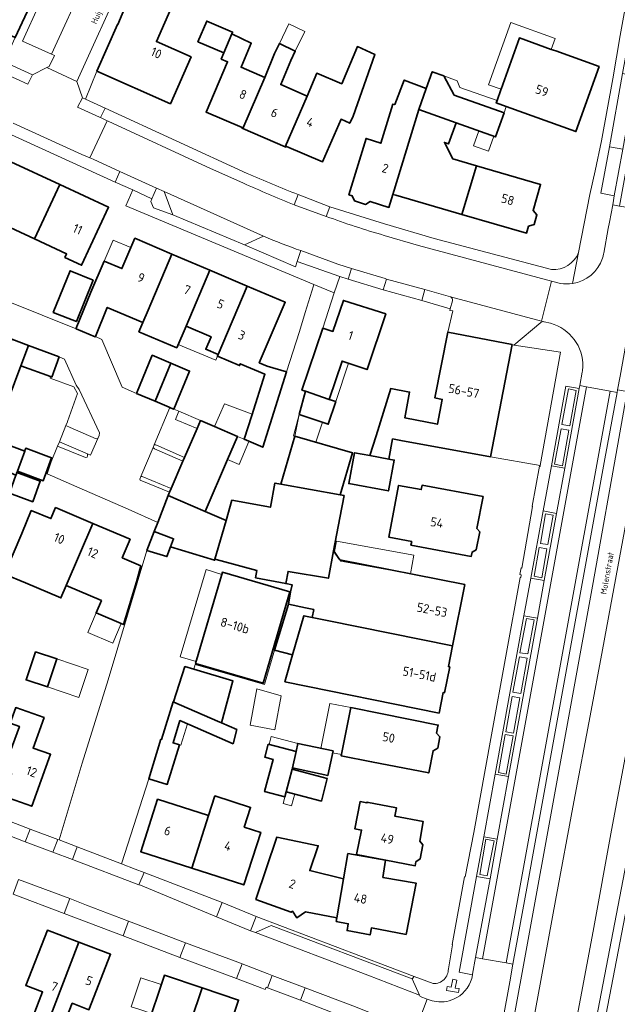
# Model space of a CAD drawing. Header units: metres. Extents: x 149984 to 156489, y 469398 to 478068.
# Tile 496 of 656: x 154165 to 154253, y 473262 to 473408. Entities that reach past the tile are written whole.
import ezdxf
from ezdxf.enums import TextEntityAlignment as Align

# ---------------------------------------------------------------- set-up
doc = ezdxf.new("R2010")
doc.units = ezdxf.units.M
doc.header["$LTSCALE"] = 0.75
for name, color, linetype, lineweight in [('B-WE-GR-BEPLANTING_CULTUUR_HEESTERS-GV', 252, 'Continuous', 18), ('B-WE-OG-BEBOUWING-GV', 6, 'Continuous', 35), ('B-WE-OG-BEBOUWING-T18', 1, 'Continuous', 18), ('B-WE-OG-BEBOUWING_LUIFEL-GV', 6, 'Continuous', 18), ('B-WE-OG-BEBOUWING_OVERBOUWING-GV', 6, 'Continuous', 18), ('B-WE-OG-TERREIN_ERF-GV', 252, 'Continuous', 18), ('B-WE-OG-TERREIN_OEVER-GV', 252, 'Continuous', 18), ('B-WE-OG-TOPOGRAFIE-T18', 7, 'Continuous', 18), ('B-WE-OG-WATER-GV', 252, 'Continuous', 18), ('B-WE-VH-OPENVERHARDING_BETONSTRAATSTEEN-GV', 252, 'Continuous', 18), ('B-WE-VH-OPENVERHARDING_STRAATBAKSTEEN-GV', 252, 'Continuous', 18), ('B-WE-VH-OPENVERHARDING_TEGEL-GV', 252, 'Continuous', 18)]:
    doc.layers.add(name, color=color, linetype=linetype, lineweight=lineweight)
doc.styles.add('NLCS-ISO-M500-T18', font='NLCS-ISO.ttf', dxfattribs={"height": 0.9})
doc.styles.add('NLCS-ISO-M750-T18', font='NLCS-ISO.ttf', dxfattribs={"height": 1.35})

msp = doc.modelspace()

# ---------------------------------------------------------------- linework, layer by layer
at = {"layer": 'B-WE-GR-BEPLANTING_CULTUUR_HEESTERS-GV', "flags": 128}
for points in [[(154175.085, 473416.792), (154174.502, 473417.067), (154173.762, 473417.416), (154173.391, 473416.615), (154170.827, 473417.813), (154171.187, 473418.629), (154170.455, 473418.974), (154169.616, 473417.232), (154168.597, 473415.012), (154168.641, 473414.992), (154164.05, 473405.097), (154164.048, 473405.098), (154162.398, 473401.502), (154166.607, 473399.603), (154168.726, 473400.682), (154169.047, 473400.839), (154169.828, 473402.457), (154169.406, 473402.645), (154165.142, 473404.546), (154170.162, 473415.673), (154174.491, 473413.752), (154174.89, 473413.575), (154175.638, 473415.299)], [(154173.981, 473396.196), (154174.429, 473395.989), (154176.115, 473400.107), (154179.175, 473407.037), (154179.221, 473407.017), (154181.17, 473411.666), (154181.648, 473412.668), (154181.865, 473413.124), (154180.12, 473413.961), (154173.133, 473398.581)], [(154187.367, 473378.848), (154186.075, 473382.321), (154184.964, 473382.796), (154184.258, 473381.251), (154184.103, 473380.822), (154184.482, 473379.923)]]:
    msp.add_lwpolyline(points, close=True, dxfattribs=at)
msp.add_lwpolyline([(154200.786, 473375.723), (154197.985, 473374.41), (154205.511, 473371.187), (154205.766, 473371.945), (154206.312, 473373.566)], dxfattribs=at)
at = {"layer": 'B-WE-GR-BEPLANTING_CULTUUR_HEESTERS-GV'}
msp.add_lwpolyline([(154206.312, 473373.566, -0.0204422), (154200.786, 473375.723)], format="xyb", dxfattribs=at)
at = {"layer": 'B-WE-OG-BEBOUWING-GV', "flags": 128}
for points in [[(154163.649, 473420.682), (154157.833, 473407.933), (154164.048, 473405.098), (154164.05, 473405.097), (154168.641, 473414.992), (154168.597, 473415.012), (154164.329, 473416.957), (154165.619, 473419.786)], [(154176.115, 473400.107), (154186.999, 473395.3), (154190.06, 473402.231), (154184.93, 473404.496), (154187.414, 473410.122), (154181.648, 473412.668), (154181.17, 473411.666), (154179.221, 473407.017), (154179.175, 473407.037)], [(154191.083, 473404.473), (154194.908, 473402.846), (154196.105, 473405.661), (154196.206, 473405.899), (154192.382, 473407.526)], [(154197.714, 473391.639), (154200.95, 473399.178), (154197.457, 473400.699), (154198.961, 473404.288), (154196.105, 473405.661), (154194.908, 473402.846), (154194.516, 473401.925), (154195.472, 473401.514), (154192.28, 473394.08), (154197.619, 473391.788), (154197.579, 473391.697)], [(154200.95, 473399.178), (154197.714, 473391.639), (154204.003, 473388.939), (154207.224, 473396.442), (154203.339, 473398.135), (154204.821, 473401.699), (154205.487, 473403.069), (154203.122, 473404.217), (154202.414, 473402.76)], [(154236.701, 473394.885), (154246.992, 473391.19), (154250.435, 473400.811), (154244.013, 473403.114), (154243.34, 473403.355), (154238.651, 473405.036), (154235.932, 473397.453), (154235.906, 473397.381), (154235.329, 473395.773), (154235.204, 473395.423)], [(154207.224, 473396.442), (154204.003, 473388.939), (154204.122, 473388.888), (154204.161, 473388.978), (154209.499, 473386.686), (154212.246, 473393.015), (154213.532, 473392.412), (154214.02, 473393.454), (154217.27, 473402.576), (154214.672, 473403.755), (154212.343, 473398.265), (154208.66, 473399.827)], [(154224.857, 473397.565), (154223.747, 473394.468), (154229.282, 473392.485), (154235.094, 473390.402), (154236.364, 473393.944), (154228.995, 473396.585), (154227.453, 473399.422), (154225.745, 473400.043)], [(154213.417, 473381.846), (154213.914, 473381.689), (154214.219, 473380.936), (154215.889, 473380.407), (154216.564, 473380.851), (154219.328, 473379.976), (154219.911, 473381.888), (154223.747, 473394.468), (154224.857, 473397.565), (154221.599, 473398.802), (154220.208, 473395.18), (154219.903, 473395.241), (154218.152, 473389.471), (154215.961, 473390.174)], [(154230.132, 473378.931), (154232.283, 473386.116), (154228.787, 473387.129), (154227.542, 473389.584), (154228.136, 473389.366), (154229.282, 473392.485), (154223.747, 473394.468), (154219.911, 473381.888), (154220.367, 473381.756)], [(154166.888, 473375.299), (154170.634, 473383.361), (154163.41, 473386.728), (154159.647, 473378.663)], [(154232.283, 473386.116), (154230.132, 473378.931), (154239.699, 473376.162), (154239.993, 473377.177), (154240.822, 473377.416), (154241.241, 473378.862), (154240.667, 473379.509), (154241.783, 473383.365)], [(154170.634, 473383.361), (154166.888, 473375.299), (154171.636, 473373.093), (154171.388, 473372.56), (154173.864, 473371.408), (154177.857, 473379.994)], [(154175.248, 473367.405), (154173.07, 473362.072), (154173.048, 473362.019), (154175.884, 473360.793), (154175.906, 473360.846), (154177.662, 473365.159), (154182.914, 473362.932), (154183.7, 473364.784), (154187.217, 473373.068), (154181.742, 473375.393), (154179.822, 473370.907), (154177.22, 473372.02)], [(154192.83, 473370.684), (154187.217, 473373.068), (154183.7, 473364.784), (154182.914, 473362.932), (154182.337, 473361.574), (154187.95, 473359.191), (154189.313, 473362.401)], [(154194.07, 473358.208), (154198.368, 473368.331), (154192.83, 473370.684), (154189.313, 473362.401), (154193.02, 473360.827), (154192.233, 473358.988)], [(154175.576, 473369.212), (154172.147, 473370.588), (154169.674, 473364.437), (154173.102, 473363.06)], [(154198.368, 473368.331), (154194.07, 473358.208), (154193.961, 473357.952), (154197.227, 473356.566), (154197.335, 473356.822), (154200.976, 473355.276), (154199.027, 473349.187), (154197.899, 473345.663), (154200.673, 473344.467), (154204.195, 473355.615), (154201.318, 473356.47), (154200.16, 473356.977), (154204.007, 473365.936)], [(154210.511, 473351.564), (154212.393, 473357.219), (154216.098, 473355.976), (154218.854, 473364.196), (154212.599, 473366.206), (154211.052, 473361.62), (154209.561, 473362.11), (154206.47, 473352.944), (154206.983, 473352.769)], [(154151.199, 473355.803), (154160.846, 473352.272), (154162.974, 473351.474), (154164.859, 473356.504), (154165.993, 473359.529), (154163.521, 473360.452), (154162.804, 473358.532), (154153.694, 473361.796), (154151.82, 473356.624), (154151.539, 473356.727)], [(154237.574, 473359.679), (154228.034, 473361.529), (154226.144, 473351.771), (154227.223, 473351.562), (154226.515, 473347.889), (154221.704, 473348.817), (154222.397, 473352.643), (154219.615, 473353.147), (154217.432, 473346.143), (154216.526, 473343.236), (154219.331, 473342.717), (154219.871, 473345.702), (154221.079, 473345.483), (154234.363, 473343.078)], [(154169.464, 473354.864), (154170.529, 473357.839), (154165.993, 473359.529), (154164.859, 473356.504), (154169.254, 473354.939)], [(154184.748, 473351.27), (154187.088, 473356.921), (154184.324, 473358.099), (154181.993, 473352.445)], [(154187.088, 473356.921), (154184.748, 473351.27), (154186.805, 473350.393), (154186.912, 473350.347), (154187.137, 473350.251), (154187.503, 473350.095), (154189.852, 473355.742)], [(154210.511, 473351.564), (154206.983, 473352.769), (154206.068, 473349.312), (154210.349, 473347.888), (154211.467, 473351.246)], [(154188.857, 473342.402), (154187.094, 473338.363), (154186.861, 473337.828), (154186.647, 473337.338), (154192.157, 473334.975), (154195.461, 473342.677), (154196.916, 473346.084), (154193.546, 473347.526), (154191.45, 473348.423), (154190.965, 473347.231), (154189.106, 473342.972)], [(154158.545, 473342.773), (154164.144, 473340.337), (154164.167, 473340.401), (154164.282, 473340.716), (154164.354, 473340.913), (154165.454, 473343.918), (154161.317, 473345.449), (154159.743, 473346.031)], [(154205.398, 473346.131), (154203.351, 473339.024), (154212.135, 473337.435), (154213.932, 473343.673)], [(154165.454, 473343.918), (154164.354, 473340.913), (154168.182, 473339.513), (154169.433, 473342.932), (154165.606, 473344.332), (154165.579, 473344.261), (154165.51, 473344.07)], [(154219.331, 473342.717), (154216.526, 473343.236), (154214.234, 473343.661), (154213.388, 473339.095), (154219.271, 473338.005), (154220.117, 473342.571)], [(154164.167, 473340.401), (154164.144, 473340.337), (154163.172, 473337.681), (154166.626, 473336.418), (154167.736, 473339.453), (154164.282, 473340.716)], [(154204.078, 473324.296), (154204.406, 473326.11), (154210.378, 473325.096), (154211.148, 473329.137), (154212.081, 473334.03), (154212.71, 473337.331), (154212.135, 473337.435), (154203.351, 473339.024), (154202.475, 473339.183), (154201.789, 473335.608), (154196.106, 473336.636), (154195.241, 473333.652), (154193.828, 473328.776), (154193.582, 473327.921), (154194.507, 473327.669), (154199.814, 473326.224), (154199.616, 473325.156)], [(154233.272, 473337.189), (154224.251, 473338.864), (154224.13, 473338.211), (154220.772, 473338.834), (154219.346, 473331.15), (154222.703, 473330.526), (154222.601, 473329.976), (154231.51, 473328.322), (154231.639, 473328.967), (154232.24, 473329.303), (154232.77, 473331.973), (154232.331, 473332.453)], [(154186.647, 473337.338), (154185.125, 473333.365), (154184.611, 473332.025), (154187.475, 473330.946), (154187.013, 473329.72), (154193.531, 473327.744), (154193.582, 473327.921), (154193.828, 473328.776), (154195.241, 473333.652), (154192.157, 473334.975)], [(154175.523, 473333.208), (154170.018, 473335.552), (154169.326, 473333.928), (154166.416, 473335.113), (154165.023, 473331.693), (154162.472, 473325.717), (154165.585, 473324.39), (154170.803, 473322.177), (154171.579, 473324.007)], [(154171.579, 473324.007), (154176.795, 473321.794), (154176.016, 473319.956), (154180.052, 473318.246), (154181.961, 473324.565), (154182.616, 473326.939), (154179.87, 473328.112), (154181.043, 473330.858), (154175.523, 473333.208)], [(154184.611, 473332.025), (154183.526, 473329.193), (154186.478, 473328.303), (154187.013, 473329.72), (154187.475, 473330.946)], [(154228.751, 473315.113), (154230.543, 473324.16), (154212.067, 473327.821), (154211.148, 473329.137), (154210.378, 473325.096), (154204.406, 473326.11), (154204.078, 473324.296), (154205.004, 473324.117), (154204.769, 473323.091), (154204.464, 473321.247), (154206.971, 473320.721), (154208.224, 473320.458), (154207.977, 473319.284), (154210.212, 473318.837)], [(154204.659, 473323.059), (154194.687, 473325.973), (154190.738, 473312.461), (154200.725, 473309.553)], [(154202.387, 473314.469), (154205.092, 473313.759), (154206.767, 473319.533), (154207.977, 473319.284), (154208.224, 473320.458), (154206.971, 473320.721), (154204.464, 473321.247)], [(154205.092, 473313.759), (154203.938, 473309.784), (154226.758, 473305.132), (154227.379, 473308.2), (154227.575, 473308.16), (154228.346, 473311.981), (154228.139, 473312.023), (154228.751, 473315.113), (154210.212, 473318.837), (154207.977, 473319.284), (154206.767, 473319.533)], [(154167.065, 473314.227), (154165.659, 473310.059), (154168.798, 473309), (154170.204, 473313.168)], [(154190.472, 473311.617), (154189.15, 473312.011), (154187.436, 473306.796), (154187.53, 473306.755), (154193.985, 473303.938), (154194.545, 473303.694), (154196.261, 473309.893)], [(154187.409, 473306.808), (154185.709, 473301.241), (154185.607, 473301.272), (154183.819, 473295.416), (154186.545, 473294.584), (154188.332, 473300.44), (154187.403, 473300.724), (154188.41, 473304.022), (154189.875, 473303.383), (154196.274, 473300.59), (154196.808, 473302.706), (154194.545, 473303.694), (154193.985, 473303.938), (154187.53, 473306.755), (154187.436, 473306.796)], [(154163.284, 473303.65), (154164.652, 473303.157), (154162.265, 473296.583), (154163.495, 473296.162), (154162.306, 473292.859), (154166.482, 473291.351), (154169.274, 473299.04), (154166.695, 473299.965), (154168.317, 473304.462), (154164.11, 473305.964)], [(154213.685, 473305.957), (154212.259, 473298.834), (154216.761, 473297.949), (154225.22, 473296.286), (154225.872, 473299.564), (154226.556, 473299.952), (154226.892, 473301.641), (154226.39, 473302.17), (154226.592, 473303.185), (154226.628, 473303.367), (154218.079, 473305.078)], [(154205.028, 473296.826), (154205.078, 473297.014), (154205.596, 473299.433), (154201.489, 473300.523), (154200.983, 473298.612), (154202.205, 473298.287), (154200.943, 473293.527), (154203.942, 473292.731), (154204.146, 473293.502)], [(154205.078, 473297.014), (154210.289, 473295.897), (154211.068, 473299.53), (154205.857, 473300.647), (154205.596, 473299.433)], [(154204.146, 473293.502), (154209.337, 473292.125), (154210.219, 473295.449), (154205.028, 473296.826)], [(154190.153, 473282.198), (154192.655, 473289.965), (154185.116, 473292.393), (154182.615, 473284.626)], [(154190.153, 473282.198), (154197.86, 473279.715), (154200.362, 473287.483), (154197.925, 473288.268), (154198.864, 473291.184), (154193.594, 473292.881), (154192.655, 473289.965)], [(154214.519, 473284.211), (154223.23, 473282.552), (154223.334, 473283.121), (154223.944, 473283.554), (154224.364, 473285.633), (154223.895, 473286.177), (154224.426, 473289.073), (154220.222, 473289.881), (154220.449, 473291.121), (154216.089, 473291.958), (154216.069, 473291.85), (154215.078, 473292.04), (154214.282, 473288.03), (154215.282, 473287.831)], [(154212.628, 473280.614), (154207.631, 473281.828), (154208.89, 473285.518), (154202.735, 473286.761), (154199.667, 473277.569), (154204.846, 473275.669), (154205.055, 473275.815), (154205.717, 473274.851), (154206.97, 473275.711), (154211.637, 473274.863)], [(154212.628, 473280.614), (154211.637, 473274.863), (154211.542, 473274.305), (154213.328, 473273.972), (154213.136, 473272.945), (154216.544, 473272.311), (154216.735, 473273.338), (154221.884, 473272.379), (154223.372, 473279.964), (154218.449, 473280.826), (154218.852, 473283.364), (154213.261, 473284.351)], [(154173.467, 473271.233), (154168.806, 473273.008), (154165.601, 473264.844), (154168.093, 473263.885), (154165.296, 473256.69), (154167.554, 473255.824)], [(154167.554, 473255.824), (154169.674, 473255.01), (154172.471, 473262.205), (154174.954, 473261.252), (154178.142, 473269.453), (154173.467, 473271.233)], [(154191.68, 473264.485), (154186.117, 473266.349), (154183.403, 473258.268), (154185.687, 473257.503), (154184.675, 473254.605), (154185.714, 473254.242), (154184.257, 473250.069), (154184.312, 473250.05), (154182.759, 473245.604), (154185.684, 473244.546), (154187.009, 473249.139), (154186.579, 473249.263)], [(154186.579, 473249.263), (154187.009, 473249.139), (154188.615, 473248.579), (154190.091, 473252.883), (154193.394, 473251.75), (154194.215, 473254.177), (154197.747, 473252.982), (154197.785, 473253.125), (154198.451, 473255.627), (154195.089, 473256.764), (154197.087, 473262.673), (154191.68, 473264.485)]]:
    msp.add_lwpolyline(points, close=True, dxfattribs=at)
at = {"layer": 'B-WE-OG-BEBOUWING_LUIFEL-GV', "flags": 128}
for points in [[(154205.487, 473403.069), (154206.913, 473406.004), (154204.549, 473407.153), (154203.122, 473404.217)], [(154243.34, 473403.355), (154243.922, 473404.977), (154237.376, 473407.325), (154234.075, 473398.119), (154235.932, 473397.453), (154238.651, 473405.036)], [(154227.453, 473399.422), (154228.995, 473396.585), (154236.367, 473393.943), (154236.701, 473394.885), (154235.204, 473395.423), (154235.329, 473395.773), (154229.851, 473397.725), (154229.43, 473398.717)], [(154181.155, 473374.021), (154178.552, 473375.134), (154177.22, 473372.02), (154179.822, 473370.907)], [(154194.07, 473358.208), (154192.233, 473358.988), (154193.02, 473360.827), (154189.313, 473362.401), (154188.168, 473359.704), (154193.707, 473357.352)], [(154212.393, 473357.219), (154210.511, 473351.564), (154211.467, 473351.246), (154213.348, 473356.899)], [(154197.899, 473345.663), (154199.08, 473349.353), (154194.995, 473350.913), (154193.546, 473347.526), (154196.916, 473346.084)], [(154209.518, 473348.164), (154206.068, 473349.312), (154205.239, 473346.177), (154205.398, 473346.131), (154208.54, 473345.226)], [(154195.461, 473342.677), (154197.18, 473341.941), (154198.619, 473345.303), (154198.637, 473345.345), (154197.899, 473345.663), (154196.916, 473346.084)], [(154211.557, 473330.601), (154211.266, 473329.036), (154212.237, 473327.628), (154222.525, 473325.761), (154223.025, 473328.519)], [(154188.431, 473313.459), (154190.817, 473312.757), (154194.59, 473325.633), (154192.273, 473326.382)], [(154176.016, 473319.956), (154174.786, 473317.055), (154178.467, 473315.495), (154179.696, 473318.397)], [(154170.204, 473313.168), (154168.798, 473309), (154173.447, 473307.432), (154174.854, 473311.6)], [(154213.685, 473305.957), (154210.576, 473306.579), (154209.243, 473299.921), (154211.068, 473299.53), (154211.011, 473299.27), (154212.295, 473299.013)], [(154188.332, 473300.44), (154188.564, 473300.37), (154189.53, 473303.534), (154188.41, 473304.022), (154187.403, 473300.724)], [(154205.857, 473300.647), (154201.914, 473301.693), (154201.596, 473300.495), (154205.596, 473299.433)], [(154204.146, 473293.502), (154203.679, 473291.743), (154204.935, 473291.409), (154205.402, 473293.169)], [(154181.207, 473261.69), (154182.327, 473261.313), (154184.213, 473260.68), (154185.65, 473264.959), (154182.644, 473265.969)]]:
    msp.add_lwpolyline(points, close=True, dxfattribs=at)
at = {"layer": 'B-WE-OG-BEBOUWING_OVERBOUWING-GV', "flags": 128}
for points in [[(154234.85, 473390.49), (154232.628, 473391.286), (154231.839, 473389.086), (154234.062, 473388.29)], [(154202.464, 473302.648), (154203.402, 473307.687), (154199.791, 473308.731), (154198.785, 473303.333)]]:
    msp.add_lwpolyline(points, close=True, dxfattribs=at)
at = {"layer": 'B-WE-OG-TERREIN_ERF-GV', "flags": 128}
for points in [[(154247.399, 473373.316), (154249.054, 473381.877), (154249.862, 473385.393), (154250.776, 473389.811), (154252.473, 473398.996), (154253.539, 473405.396), (154256.395, 473421.132)], [(154187.414, 473410.122), (154184.93, 473404.496), (154190.06, 473402.231), (154186.999, 473395.3), (154176.115, 473400.107), (154174.429, 473395.989), (154177.328, 473394.646), (154198.368, 473384.995)], [(154163.006, 473366.058), (154173.048, 473362.019), (154173.07, 473362.072), (154175.248, 473367.405), (154177.22, 473372.02), (154179.822, 473370.907), (154181.742, 473375.393), (154187.217, 473373.068), (154192.83, 473370.684), (154198.368, 473368.331), (154204.007, 473365.936), (154200.16, 473356.977), (154201.318, 473356.47), (154204.195, 473355.615), (154206.1, 473361.62), (154206.94, 473364.43), (154208.17, 473368.361), (154208.232, 473368.56), (154180.386, 473380.195), (154181.421, 473382.577), (154178.841, 473383.722), (154161.714, 473391.517)], [(154205.894, 473381.862), (154210.576, 473380.042), (154218.68, 473377.514), (154226.016, 473375.368), (154243.372, 473370.781)], [(154228.131, 473267.286), (154228.762, 473270.869), (154228.708, 473270.897), (154230.535, 473280.918), (154230.609, 473280.914), (154231.876, 473287.49), (154234.506, 473301.898), (154238.756, 473325.212), (154238.839, 473325.201), (154238.892, 473325.528), (154238.906, 473325.612), (154238.681, 473325.633), (154238.909, 473326.622), (154238.992, 473326.599), (154240.587, 473335.729), (154240.527, 473335.736), (154241.62, 473341.66), (154241.715, 473341.638), (154241.738, 473341.77), (154234.363, 473343.078), (154221.079, 473345.483), (154219.871, 473345.702), (154219.331, 473342.717), (154220.117, 473342.571), (154219.271, 473338.005), (154213.388, 473339.095), (154214.234, 473343.661), (154216.526, 473343.236), (154217.432, 473346.143), (154219.615, 473353.147), (154222.397, 473352.643), (154221.704, 473348.817), (154226.515, 473347.889), (154227.223, 473351.562), (154226.144, 473351.771), (154228.034, 473361.529), (154228.788, 473364.642), (154228.353, 473364.735), (154228.413, 473364.964), (154224.213, 473366.167), (154218.489, 473367.748), (154213.299, 473369.339), (154212.06, 473369.755), (154211.209, 473367.316), (154209.561, 473362.11), (154211.052, 473361.62), (154212.599, 473366.206), (154218.854, 473364.196), (154216.098, 473355.976), (154212.393, 473357.219), (154210.511, 473351.564), (154211.467, 473351.246), (154210.349, 473347.888), (154206.068, 473349.312), (154205.398, 473346.131), (154213.932, 473343.673), (154212.135, 473337.435), (154212.71, 473337.331), (154212.081, 473334.03), (154211.148, 473329.137), (154212.067, 473327.821), (154230.543, 473324.16), (154228.751, 473315.113), (154228.139, 473312.023), (154228.346, 473311.981), (154227.575, 473308.16), (154227.379, 473308.2), (154226.758, 473305.132), (154203.938, 473309.784), (154205.092, 473313.759), (154202.387, 473314.469), (154200.935, 473309.36), (154190.686, 473312.323), (154190.472, 473311.617), (154196.261, 473309.893), (154194.545, 473303.694), (154196.808, 473302.706), (154196.274, 473300.59), (154189.875, 473303.383), (154188.41, 473304.022), (154187.403, 473300.724), (154188.332, 473300.44), (154186.545, 473294.584), (154183.819, 473295.416), (154179.765, 473282.833), (154181.782, 473282.064), (154183.118, 473281.554), (154194.648, 473277.117), (154199.714, 473275.063), (154223.07, 473266.185), (154225.884, 473265.103)], [(154154.46, 473292.487), (154166.266, 473287.984), (154170.325, 473286.436), (154170.523, 473286.36), (154173.97, 473297.75), (154177.81, 473310.08), (154183.526, 473329.193), (154184.611, 473332.025), (154185.125, 473333.365), (154180.734, 473335.294), (154173.165, 473338.621), (154168.761, 473340.556), (154169.369, 473342.339), (154170.316, 473344.659), (154170.578, 473345.3), (154171.547, 473347.674), (154171.77, 473348.22), (154171.794, 473348.287), (154173.265, 473352.408), (154173.271, 473352.424), (154172.717, 473353.404), (154169.2, 473354.709), (154169.254, 473354.939), (154164.859, 473356.504), (154162.974, 473351.474)], [(154161.317, 473345.449), (154165.454, 473343.918), (154165.51, 473344.07), (154165.579, 473344.261), (154165.606, 473344.332), (154169.433, 473342.932), (154168.182, 473339.513), (154164.354, 473340.913)], [(154164.282, 473340.716), (154167.736, 473339.453), (154166.626, 473336.418), (154163.172, 473337.681)], [(154224.541, 473255.532), (154222.708, 473256.27), (154206.266, 473262.651), (154201.355, 473264.489), (154201.149, 473264.566), (154201.011, 473264.246), (154200.52, 473264.458), (154196.765, 473265.858), (154188.405, 473268.977), (154179.999, 473272.173), (154171.285, 473275.47), (154163.716, 473278.348)], [(154183.403, 473258.268), (154186.117, 473266.349), (154191.68, 473264.485), (154197.087, 473262.673), (154195.089, 473256.764)]]:
    msp.add_lwpolyline(points, dxfattribs=at)
for points in [[(154204.003, 473388.939), (154197.714, 473391.639), (154197.579, 473391.697), (154197.619, 473391.788), (154192.28, 473394.08), (154195.472, 473401.514), (154194.516, 473401.925), (154194.908, 473402.846), (154191.083, 473404.473), (154192.382, 473407.526), (154196.206, 473405.899), (154196.105, 473405.661), (154198.961, 473404.288), (154197.457, 473400.699), (154200.95, 473399.178), (154202.414, 473402.76), (154203.122, 473404.217), (154205.487, 473403.069), (154204.821, 473401.699), (154203.339, 473398.135), (154207.224, 473396.442), (154208.66, 473399.827), (154212.343, 473398.265), (154214.672, 473403.755), (154217.27, 473402.576), (154214.02, 473393.454), (154213.532, 473392.412), (154212.246, 473393.015), (154209.499, 473386.686), (154204.161, 473388.978), (154204.122, 473388.888)], [(154235.329, 473395.773), (154235.906, 473397.381), (154235.932, 473397.453), (154238.651, 473405.036), (154243.34, 473403.355), (154244.013, 473403.114), (154250.435, 473400.811), (154246.992, 473391.19), (154236.701, 473394.885), (154235.204, 473395.423)], [(154232.283, 473386.116), (154241.783, 473383.365), (154240.667, 473379.509), (154241.241, 473378.862), (154240.822, 473377.416), (154239.993, 473377.177), (154239.699, 473376.162), (154230.132, 473378.931), (154220.367, 473381.756), (154219.911, 473381.888), (154219.328, 473379.976), (154216.564, 473380.851), (154215.889, 473380.407), (154214.219, 473380.936), (154213.914, 473381.689), (154213.417, 473381.846), (154215.961, 473390.174), (154218.152, 473389.471), (154219.903, 473395.241), (154220.208, 473395.18), (154221.599, 473398.802), (154224.857, 473397.565), (154225.745, 473400.043), (154227.453, 473399.422), (154228.995, 473396.585), (154236.364, 473393.944), (154235.094, 473390.402), (154229.282, 473392.485), (154228.136, 473389.366), (154227.542, 473389.584), (154228.787, 473387.129)], [(154170.634, 473383.361), (154177.857, 473379.994), (154173.864, 473371.408), (154171.388, 473372.56), (154171.636, 473373.093), (154166.888, 473375.299), (154159.647, 473378.663), (154163.41, 473386.728)], [(154173.102, 473363.06), (154169.674, 473364.437), (154172.147, 473370.588), (154175.576, 473369.212)], [(154179.87, 473353.36), (154181.993, 473352.445), (154184.324, 473358.099), (154187.088, 473356.921), (154189.852, 473355.742), (154187.503, 473350.095), (154188.229, 473349.801), (154191.45, 473348.423), (154193.546, 473347.526), (154196.916, 473346.084), (154197.899, 473345.663), (154199.027, 473349.187), (154200.976, 473355.276), (154197.335, 473356.822), (154197.227, 473356.566), (154193.961, 473357.952), (154194.07, 473358.208), (154192.233, 473358.988), (154193.02, 473360.827), (154189.313, 473362.401), (154187.95, 473359.191), (154182.337, 473361.574), (154182.914, 473362.932), (154177.662, 473365.159), (154175.906, 473360.846), (154176.85, 473360.43)], [(154241.738, 473341.77), (154244.704, 473358.562), (154237.849, 473359.56), (154237.813, 473359.576), (154237.574, 473359.679), (154234.363, 473343.078)], [(154233.272, 473337.189), (154232.331, 473332.453), (154232.77, 473331.973), (154232.24, 473329.303), (154231.639, 473328.967), (154231.51, 473328.322), (154222.601, 473329.976), (154222.703, 473330.526), (154219.346, 473331.15), (154220.772, 473338.834), (154224.13, 473338.211), (154224.251, 473338.864)], [(154171.579, 473324.007), (154170.803, 473322.177), (154165.585, 473324.39), (154162.472, 473325.717), (154165.023, 473331.693), (154166.416, 473335.113), (154169.326, 473333.928), (154170.018, 473335.552), (154175.523, 473333.208), (154181.043, 473330.858), (154179.87, 473328.112), (154182.616, 473326.939), (154181.961, 473324.565), (154180.052, 473318.246), (154176.016, 473319.956), (154176.795, 473321.794)], [(154183.526, 473329.193), (154177.81, 473310.08), (154173.97, 473297.75), (154170.523, 473286.36), (154173.213, 473285.334), (154179.765, 473282.833), (154183.819, 473295.416), (154185.607, 473301.272), (154185.709, 473301.241), (154187.409, 473306.808), (154187.436, 473306.796), (154189.15, 473312.011), (154190.472, 473311.617), (154190.686, 473312.323), (154200.935, 473309.36), (154202.387, 473314.469), (154204.464, 473321.247), (154204.769, 473323.091), (154205.004, 473324.117), (154204.078, 473324.296), (154199.616, 473325.156), (154199.814, 473326.224), (154194.507, 473327.669), (154193.582, 473327.921), (154193.531, 473327.744), (154187.013, 473329.72), (154186.478, 473328.303)], [(154204.659, 473323.059), (154200.725, 473309.553), (154190.738, 473312.461), (154194.687, 473325.973)], [(154167.065, 473314.227), (154170.204, 473313.168), (154168.798, 473309), (154165.659, 473310.059)], [(154164.652, 473303.157), (154163.284, 473303.65), (154164.11, 473305.964), (154168.317, 473304.462), (154166.695, 473299.965), (154169.274, 473299.04), (154166.482, 473291.351), (154162.306, 473292.859), (154163.495, 473296.162), (154162.265, 473296.583)], [(154213.685, 473305.957), (154218.079, 473305.078), (154226.628, 473303.367), (154226.592, 473303.185), (154226.39, 473302.17), (154226.892, 473301.641), (154226.556, 473299.952), (154225.872, 473299.564), (154225.22, 473296.286), (154216.761, 473297.949), (154212.259, 473298.834)], [(154205.078, 473297.014), (154205.028, 473296.826), (154210.219, 473295.449), (154209.337, 473292.125), (154204.146, 473293.502), (154203.942, 473292.731), (154200.943, 473293.527), (154202.205, 473298.287), (154200.983, 473298.612), (154201.489, 473300.523), (154205.596, 473299.433), (154205.857, 473300.647), (154211.068, 473299.53), (154210.289, 473295.897)], [(154192.655, 473289.965), (154193.594, 473292.881), (154198.864, 473291.184), (154197.925, 473288.268), (154200.362, 473287.483), (154197.86, 473279.715), (154190.153, 473282.198), (154182.615, 473284.626), (154185.116, 473292.393)], [(154214.519, 473284.211), (154215.282, 473287.831), (154214.282, 473288.03), (154215.078, 473292.04), (154216.069, 473291.85), (154216.089, 473291.958), (154220.449, 473291.121), (154220.222, 473289.881), (154224.426, 473289.073), (154223.895, 473286.177), (154224.364, 473285.633), (154223.944, 473283.554), (154223.334, 473283.121), (154223.23, 473282.552)], [(154211.637, 473274.863), (154206.97, 473275.711), (154205.717, 473274.851), (154205.055, 473275.815), (154204.846, 473275.669), (154199.667, 473277.569), (154202.735, 473286.761), (154208.89, 473285.518), (154207.631, 473281.828), (154212.628, 473280.614), (154213.261, 473284.351), (154218.852, 473283.364), (154218.449, 473280.826), (154223.372, 473279.964), (154221.884, 473272.379), (154216.735, 473273.338), (154216.544, 473272.311), (154213.136, 473272.945), (154213.328, 473273.972), (154211.542, 473274.305)], [(154167.554, 473255.824), (154165.296, 473256.69), (154168.093, 473263.885), (154165.601, 473264.844), (154168.806, 473273.008), (154173.467, 473271.233), (154178.142, 473269.453), (154174.954, 473261.252), (154172.471, 473262.205), (154169.674, 473255.01)]]:
    msp.add_lwpolyline(points, close=True, dxfattribs=at)
at = {"layer": 'B-WE-OG-TERREIN_ERF-GV'}
for points in [[(154198.368, 473384.995, 0.0068128), (154205.894, 473381.862)], [(154243.372, 473370.781, 0.3389319), (154247.399, 473373.316)], [(154227.499, 473265.736, 0.2014673), (154228.131, 473267.286)], [(154225.884, 473265.103, 0.2099342), (154227.499, 473265.736)]]:
    msp.add_lwpolyline(points, format="xyb", dxfattribs=at)
at = {"layer": 'B-WE-OG-TERREIN_OEVER-GV', "flags": 128}
for points in [[(154232.299, 473167.647), (154253.942, 473280.325), (154259.74, 473310.259), (154265.124, 473339.385), (154270.439, 473367.965), (154273.71, 473385.533), (154273.563, 473386.513), (154273.567, 473386.531), (154273.602, 473386.521), (154273.64, 473386.51), (154274.08, 473388.79), (154274.002, 473388.798), (154271.423, 473389.053), (154270.989, 473387.239), (154259.26, 473325.13), (154257.106, 473313.571), (154254.75, 473300.93), (154252.27, 473287.82), (154249.54, 473272.87), (154240.97, 473227.25), (154238.41, 473213.43), (154235.05, 473195.56), (154232.12, 473179.87)], [(154225.94, 473180.44), (154231.3, 473209.33), (154233.57, 473221.76), (154236.02, 473234.91), (154239.08, 473250.87), (154241.37, 473263.17), (154243.97, 473277.39), (154246.68, 473292.01), (154249.1, 473304.72), (154250.935, 473314.507), (154252.14, 473320.93), (154259.77, 473362.22)], [(154253.365, 473345.783), (154249.57, 473324.438), (154234.122, 473239.665), (154223.676, 473183.818), (154221, 473169.513)]]:
    msp.add_lwpolyline(points, dxfattribs=at)
at = {"layer": 'B-WE-OG-WATER-GV', "flags": 128}
for points in [[(154298.207, 473567.724), (154266.59, 473398.31), (154265.097, 473390.34), (154264.652, 473388.41), (154262.59, 473377.05), (154259.77, 473362.22), (154252.14, 473320.93), (154250.935, 473314.507), (154249.1, 473304.72), (154246.68, 473292.01), (154243.97, 473277.39), (154241.37, 473263.17), (154239.08, 473250.87), (154236.02, 473234.91), (154233.57, 473221.76), (154231.3, 473209.33), (154225.94, 473180.44)], [(154232.12, 473179.87), (154235.05, 473195.56), (154238.41, 473213.43), (154240.97, 473227.25), (154249.54, 473272.87), (154252.27, 473287.82), (154254.75, 473300.93), (154257.106, 473313.571), (154259.26, 473325.13), (154270.989, 473387.239), (154271.423, 473389.053), (154277.74, 473422.49)]]:
    msp.add_lwpolyline(points, dxfattribs=at)
at = {"layer": 'B-WE-VH-OPENVERHARDING_BETONSTRAATSTEEN-GV', "flags": 128}
for points in [[(154253.47, 473380.168), (154265.574, 473447.079), (154264.545, 473447.277), (154264.106, 473444.766), (154263.088, 473439.326), (154261.996, 473433.128), (154261.165, 473428.537), (154259.696, 473420.503), (154259.604, 473419.885), (154256.691, 473403.709), (154255.873, 473399.398), (154254.733, 473392.965), (154253.938, 473388.584), (154252.661, 473381.689), (154252.557, 473380.99), (154252.441, 473380.342)], [(154174.491, 473413.752), (154170.162, 473415.673), (154165.142, 473404.546), (154169.406, 473402.645)], [(154255.873, 473399.398), (154253.916, 473399.76), (154251.957, 473388.951), (154253.938, 473388.584), (154254.733, 473392.965)], [(154173.981, 473396.196), (154173.26, 473394.816), (154176.523, 473393.335), (154176.635, 473393.284), (154177.328, 473394.646), (154174.429, 473395.989)], [(154252.661, 473381.689), (154253.938, 473388.584), (154251.957, 473388.951), (154250.701, 473382.058)], [(154178.841, 473383.722), (154181.421, 473382.577), (154184.258, 473381.251), (154184.964, 473382.796), (154179.544, 473385.263)], [(154197.985, 473374.41), (154200.786, 473375.723), (154186.075, 473382.321), (154187.367, 473378.848)], [(154205.894, 473381.862), (154205.298, 473380.369), (154210.051, 473378.639), (154210.576, 473380.042)], [(154213.299, 473369.339), (154213.796, 473370.946), (154211.79, 473371.58), (154206.312, 473373.566), (154205.766, 473371.945), (154212.06, 473369.755)], [(154218.991, 473369.362), (154218.489, 473367.748), (154224.213, 473366.167), (154224.672, 473367.802)], [(154208.17, 473368.361), (154206.94, 473364.43), (154206.1, 473361.62), (154204.195, 473355.615), (154200.673, 473344.467), (154197.899, 473345.663), (154196.916, 473346.084), (154195.461, 473342.677), (154192.157, 473334.975), (154195.241, 473333.652), (154196.106, 473336.636), (154201.789, 473335.608), (154202.475, 473339.183), (154203.351, 473339.024), (154205.398, 473346.131), (154206.068, 473349.312), (154206.983, 473352.769), (154206.47, 473352.944), (154209.561, 473362.11), (154211.209, 473367.316), (154208.232, 473368.56)], [(154248.587, 473353.431), (154247.592, 473353.614), (154247.501, 473353.149), (154245.369, 473341.375), (154244.143, 473334.687), (154242.325, 473324.764), (154241.301, 473319.167), (154237.047, 473295.746), (154235.364, 473286.478), (154234.295, 473280.602), (154232.169, 473268.977), (154233.201, 473268.78)], [(154247.501, 473353.149), (154245.526, 473353.507), (154243.368, 473341.742), (154245.369, 473341.375)], [(154253.092, 473352.601), (154252.09, 473352.789), (154236.674, 473268.196), (154237.689, 473267.99), (154239.827, 473279.792), (154243.156, 473298), (154251.297, 473342.768)], [(154245.921, 473353.097), (154244.91, 473347.852), (154246.08, 473347.634), (154247.061, 473352.88)], [(154245.921, 473353.097), (154247.061, 473352.88), (154246.08, 473347.634), (154244.91, 473347.852)], [(154187.503, 473350.095), (154187.137, 473350.251), (154186.912, 473350.347), (154184.601, 473344.837), (154184.842, 473344.817), (154189.106, 473342.972), (154190.965, 473347.231), (154188.08, 473348.44), (154187.737, 473348.567), (154188.229, 473349.801)], [(154175.178, 473343.307), (154176.24, 473345.78), (154176, 473345.71), (154172.19, 473347.39), (154171.547, 473347.674), (154170.578, 473345.3), (154174.736, 473343.499)], [(154245.979, 473346.995), (154245.011, 473341.736), (154243.842, 473341.954), (154244.809, 473347.199)], [(154245.979, 473346.995), (154244.809, 473347.199), (154243.842, 473341.954), (154245.011, 473341.736)], [(154187.094, 473338.363), (154188.857, 473342.402), (154184.636, 473344.251), (154184.44, 473344.454), (154182.633, 473340.147), (154182.827, 473340.15)], [(154245.369, 473341.375), (154243.368, 473341.742), (154242.144, 473335.06), (154244.143, 473334.687)], [(154244.143, 473334.687), (154242.144, 473335.06), (154240.343, 473325.127), (154242.325, 473324.764)], [(154242.5, 473334.616), (154241.749, 473330.243), (154242.846, 473330.069), (154243.654, 473334.413)], [(154242.5, 473334.616), (154243.654, 473334.413), (154242.846, 473330.069), (154241.749, 473330.243)], [(154241.576, 473329.647), (154242.716, 473329.429), (154241.965, 473325.172), (154240.84, 473325.39)], [(154241.576, 473329.647), (154240.84, 473325.39), (154241.965, 473325.172), (154242.716, 473329.429)], [(154239.31, 473319.51), (154241.301, 473319.167), (154242.325, 473324.764), (154240.343, 473325.127)], [(154235.045, 473296.112), (154237.047, 473295.746), (154241.301, 473319.167), (154239.31, 473319.51)], [(154239.678, 473319.138), (154238.714, 473314.068), (154239.902, 473313.894), (154240.818, 473318.939)], [(154239.678, 473319.138), (154240.818, 473318.939), (154239.902, 473313.894), (154238.714, 473314.068)], [(154237.661, 473308.21), (154238.654, 473313.478), (154239.794, 473313.279), (154238.848, 473308.036)], [(154238.654, 473313.478), (154237.661, 473308.21), (154238.848, 473308.036), (154239.794, 473313.279)], [(154237.567, 473307.601), (154236.62, 473302.379), (154237.757, 473302.16), (154238.708, 473307.402)], [(154237.567, 473307.601), (154238.708, 473307.402), (154237.757, 473302.16), (154236.62, 473302.379)], [(154236.546, 473301.978), (154235.556, 473296.343), (154236.668, 473296.124), (154237.734, 473301.78)], [(154236.546, 473301.978), (154237.734, 473301.78), (154236.668, 473296.124), (154235.556, 473296.343)], [(154237.047, 473295.746), (154235.045, 473296.112), (154233.366, 473286.842), (154235.364, 473286.478)], [(154166.266, 473287.984), (154165.53, 473286.08), (154169.603, 473284.543), (154170.325, 473286.436)], [(154235.364, 473286.478), (154233.366, 473286.842), (154232.3, 473280.952), (154234.295, 473280.602)], [(154233.679, 473286.485), (154232.804, 473281.234), (154233.894, 473281.054), (154234.894, 473286.252)], [(154233.679, 473286.485), (154234.894, 473286.252), (154233.894, 473281.054), (154232.804, 473281.234)], [(154183.118, 473281.554), (154181.782, 473282.064), (154179.765, 473282.833), (154173.213, 473285.334), (154172.495, 473283.452), (154182.342, 473279.737)], [(154163.716, 473278.348), (154171.285, 473275.47), (154172.119, 473277.685), (154164.546, 473280.533)], [(154231.716, 473266.503), (154232.169, 473268.977), (154234.295, 473280.602), (154232.3, 473280.952), (154229.74, 473266.814), (154231.702, 473266.41)], [(154198.829, 473272.911), (154199.714, 473275.063), (154194.648, 473277.117), (154193.829, 473274.998)], [(154180.816, 473274.361), (154179.999, 473272.173), (154188.405, 473268.977), (154189.221, 473271.144)], [(154202.04, 473266.317), (154201.328, 473266.585), (154197.617, 473268.036), (154196.765, 473265.858), (154200.52, 473264.458), (154201.011, 473264.246), (154201.149, 473264.566), (154201.355, 473264.489)], [(154206.266, 473262.651), (154206.956, 473264.467), (154202.04, 473266.317), (154201.355, 473264.489)]]:
    msp.add_lwpolyline(points, close=True, dxfattribs=at)
for points in [[(154174.491, 473413.752), (154169.406, 473402.645), (154169.828, 473402.457), (154169.047, 473400.839), (154168.726, 473400.682), (154173.133, 473398.581), (154180.12, 473413.961)], [(154163.752, 473392.446), (154173.903, 473387.808), (154175.086, 473387.306), (154177.652, 473392.782), (154176.635, 473393.284), (154176.523, 473393.335), (154173.26, 473394.816), (154173.981, 473396.196), (154173.133, 473398.581), (154168.726, 473400.682), (154166.607, 473399.603), (154165.905, 473398.182), (154153.758, 473403.708), (154152.591, 473404.221), (154150.047, 473398.779), (154151.18, 473398.217)], [(154248.587, 473353.431), (154252.09, 473352.789), (154253.092, 473352.601), (154253.163, 473352.982), (154253.532, 473354.973), (154256.578, 473371.796), (154257.329, 473375.887), (154257.492, 473376.808), (154257.952, 473379.394), (154256.944, 473379.594), (154253.47, 473380.168), (154252.441, 473380.342), (154251.965, 473377.805), (154251.787, 473376.855), (154251.114, 473373.211)], [(154228.423, 473366.718), (154224.672, 473367.802), (154224.213, 473366.167), (154228.413, 473364.964)], [(154244.718, 473368.717), (154243.407, 473369.027), (154241.928, 473363.137), (154242.263, 473363.058), (154242.289, 473363.052), (154243.232, 473362.816)], [(154228.413, 473364.964), (154228.722, 473366.14)], [(154247.931, 473355.578), (154247.592, 473353.614), (154248.587, 473353.431)], [(154228.292, 473247.553), (154229.323, 473247.347), (154232.749, 473246.754), (154233.771, 473246.548), (154234.204, 473248.91), (154237.219, 473265.393), (154237.689, 473267.99), (154236.674, 473268.196), (154233.201, 473268.78), (154232.169, 473268.977), (154231.716, 473266.503), (154231.702, 473266.41)], [(154225.149, 473262.772), (154225.013, 473262.823), (154223.235, 473258.11), (154223.39, 473258.048), (154224.533, 473257.625), (154224.602, 473257.6)]]:
    msp.add_lwpolyline(points, dxfattribs=at)
at = {"layer": 'B-WE-VH-OPENVERHARDING_BETONSTRAATSTEEN-GV'}
for points in [[(154250.937, 473372.44, -0.2815357), (154246.504, 473368.7)], [(154251.019, 473372.754, -0.0119257), (154250.937, 473372.44)], [(154251.114, 473373.211, -0.0151188), (154251.019, 473372.754)], [(154246.504, 473368.7, -0.0800706), (154244.718, 473368.717)], [(154228.722, 473366.14, 0.3725236), (154228.423, 473366.718)], [(154243.232, 473362.816, -0.3486321), (154248.02, 473356.357)], [(154248.02, 473356.357, -0.0227672), (154247.998, 473356.007)], [(154247.998, 473356.007, -0.0253859), (154247.931, 473355.578)], [(154231.702, 473266.41, -0.2260914), (154229.362, 473263.031)], [(154229.362, 473263.031, -0.167483), (154226.304, 473262.451)], [(154226.304, 473262.451, -0.0633625), (154225.149, 473262.772)]]:
    msp.add_lwpolyline(points, format="xyb", dxfattribs=at)
at = {"layer": 'B-WE-VH-OPENVERHARDING_STRAATBAKSTEEN-GV', "flags": 128}
for points in [[(154197.74, 473383.589), (154192.914, 473385.743), (154177.775, 473392.739), (154177.652, 473392.782), (154175.086, 473387.306), (154175.573, 473387.095), (154179.544, 473385.263)], [(154179.544, 473385.263), (154184.964, 473382.796), (154186.075, 473382.321), (154200.786, 473375.723)], [(154210.051, 473378.639), (154205.298, 473380.369)], [(154206.312, 473373.566), (154211.79, 473371.58), (154213.796, 473370.946), (154218.799, 473369.439), (154218.991, 473369.362), (154224.672, 473367.802), (154228.423, 473366.718), (154241.928, 473363.137), (154243.407, 473369.027), (154223.712, 473374.319), (154218.652, 473375.827)], [(154276.259, 473360.57), (154276.321, 473360.786), (154277.407, 473366.731), (154271.678, 473367.734), (154270.507, 473361.302), (154260.975, 473310.071), (154246.293, 473233.73), (154241.78, 473210.123), (154232.415, 473161.384)], [(154242.263, 473363.058), (154241.928, 473363.137), (154228.423, 473366.718)], [(154163.521, 473360.452), (154165.993, 473359.529), (154170.529, 473357.839), (154171.33, 473357.49), (154173.08, 473353.66), (154173.48, 473353.01), (154176.53, 473346.59), (154176.47, 473346.23), (154176.24, 473345.78), (154175.178, 473343.307), (154174.736, 473343.499), (154174.741, 473343.189), (154174.667, 473343.027), (154174.457, 473342.959), (154170.316, 473344.659), (154169.369, 473342.339), (154168.761, 473340.556), (154173.165, 473338.621), (154180.734, 473335.294), (154185.125, 473333.365), (154186.647, 473337.338), (154186.861, 473337.828), (154182.539, 473339.59), (154182.474, 473339.768), (154182.633, 473340.147), (154184.44, 473344.454), (154184.601, 473344.837), (154186.912, 473350.347), (154186.805, 473350.393), (154184.748, 473351.27), (154181.993, 473352.445), (154179.87, 473353.36), (154176.85, 473360.43), (154175.906, 473360.846), (154175.884, 473360.793), (154173.048, 473362.019), (154163.006, 473366.058)], [(154228.722, 473366.14), (154228.413, 473364.964), (154228.353, 473364.735), (154228.788, 473364.642), (154228.034, 473361.529), (154237.574, 473359.679), (154237.813, 473359.576), (154241.795, 473362.922)], [(154223.235, 473258.11), (154225.013, 473262.823), (154223.944, 473263.223), (154223.87, 473263.391), (154216.207, 473266.351), (154199.57, 473272.655), (154198.829, 473272.911), (154193.829, 473274.998), (154182.57, 473279.657), (154182.342, 473279.737), (154172.495, 473283.452), (154169.603, 473284.543), (154165.53, 473286.08), (154156.764, 473289.469)], [(154164.546, 473280.533), (154172.119, 473277.685), (154174.572, 473276.728), (154180.816, 473274.361), (154189.221, 473271.144), (154196.995, 473268.28), (154197.617, 473268.036), (154201.328, 473266.585), (154202.04, 473266.317), (154206.956, 473264.467), (154214.377, 473261.655)]]:
    msp.add_lwpolyline(points, dxfattribs=at)
at = {"layer": 'B-WE-VH-OPENVERHARDING_STRAATBAKSTEEN-GV'}
for points in [[(154205.298, 473380.369, -0.0122109), (154197.74, 473383.589)], [(154218.652, 473375.827, -0.0188363), (154210.051, 473378.639)], [(154200.786, 473375.723, 0.0204422), (154206.312, 473373.566)], [(154228.423, 473366.718, -0.3725236), (154228.722, 473366.14)], [(154241.795, 473362.922, -0.2480297), (154242.263, 473363.058)]]:
    msp.add_lwpolyline(points, format="xyb", dxfattribs=at)
at = {"layer": 'B-WE-VH-OPENVERHARDING_STRAATBAKSTEEN-GV', "flags": 128}
for points in [[(154169.254, 473354.939), (154169.2, 473354.709), (154172.717, 473353.404), (154173.271, 473352.424), (154173.265, 473352.408), (154171.794, 473348.287), (154171.77, 473348.22), (154171.547, 473347.674), (154172.19, 473347.39), (154176, 473345.71), (154176.24, 473345.78), (154176.47, 473346.23), (154176.53, 473346.59), (154173.48, 473353.01), (154173.08, 473353.66), (154171.33, 473357.49), (154170.529, 473357.839), (154169.464, 473354.864)], [(154252.09, 473352.789), (154248.587, 473353.431), (154233.201, 473268.78), (154236.674, 473268.196)], [(154223.401, 473190.892), (154222.138, 473184.106), (154223.676, 473183.818), (154234.122, 473239.665), (154249.57, 473324.438), (154253.365, 473345.783), (154254.611, 473352.714), (154253.163, 473352.982), (154253.092, 473352.601), (154251.297, 473342.768), (154243.156, 473298), (154239.827, 473279.792), (154237.689, 473267.99), (154237.219, 473265.393), (154234.204, 473248.91), (154233.771, 473246.548), (154233.105, 473242.906), (154227.981, 473215.378), (154223.846, 473193.282)], [(154199.57, 473272.655), (154216.207, 473266.351), (154223.87, 473263.391), (154222.798, 473265.819), (154201.891, 473273.721)]]:
    msp.add_lwpolyline(points, close=True, dxfattribs=at)
at = {"layer": 'B-WE-VH-OPENVERHARDING_TEGEL-GV', "flags": 128}
for points in [[(154251.965, 473377.805), (154252.441, 473380.342), (154252.557, 473380.99), (154252.661, 473381.689), (154250.701, 473382.058), (154251.957, 473388.951), (154253.916, 473399.76), (154254.698, 473404.071), (154257.721, 473420.897), (154256.395, 473421.132), (154253.539, 473405.396), (154252.473, 473398.996), (154250.776, 473389.811), (154249.862, 473385.393), (154249.054, 473381.877), (154247.399, 473373.316), (154246.504, 473368.7)], [(154177.328, 473394.646), (154176.635, 473393.284), (154177.652, 473392.782), (154177.775, 473392.739), (154192.914, 473385.743), (154197.74, 473383.589)], [(154198.368, 473384.995), (154177.328, 473394.646)], [(154159.873, 473390.918), (154158.807, 473388.173), (154158.31, 473387.037), (154159.774, 473386.482), (154161.714, 473391.517), (154178.841, 473383.722), (154179.544, 473385.263), (154175.573, 473387.095), (154175.086, 473387.306), (154173.903, 473387.808), (154163.752, 473392.446)], [(154205.298, 473380.369), (154205.894, 473381.862)], [(154243.372, 473370.781), (154226.016, 473375.368), (154218.68, 473377.514), (154210.576, 473380.042), (154210.051, 473378.639)], [(154251.114, 473373.211), (154251.787, 473376.855), (154251.965, 473377.805)], [(154218.652, 473375.827), (154223.712, 473374.319), (154243.407, 473369.027), (154244.718, 473368.717)], [(154246.504, 473368.7), (154247.399, 473373.316)], [(154241.795, 473362.922), (154237.813, 473359.576), (154237.849, 473359.56), (154244.704, 473358.562), (154241.738, 473341.77), (154241.715, 473341.638), (154241.62, 473341.66), (154240.527, 473335.736), (154240.587, 473335.729), (154238.992, 473326.599), (154238.909, 473326.622), (154238.681, 473325.633), (154238.906, 473325.612), (154238.892, 473325.528), (154238.839, 473325.201), (154238.756, 473325.212), (154234.506, 473301.898), (154231.876, 473287.49), (154230.609, 473280.914), (154230.535, 473280.918), (154228.708, 473270.897), (154228.762, 473270.869), (154228.131, 473267.286)], [(154243.232, 473362.816), (154242.289, 473363.052), (154242.263, 473363.058)], [(154243.368, 473341.742), (154245.526, 473353.507), (154247.501, 473353.149), (154247.592, 473353.614), (154247.931, 473355.578)], [(154231.702, 473266.41), (154229.74, 473266.814), (154232.3, 473280.952), (154233.366, 473286.842), (154235.045, 473296.112), (154239.31, 473319.51), (154240.343, 473325.127), (154242.144, 473335.06), (154243.368, 473341.742)], [(154225.884, 473265.103), (154223.07, 473266.185), (154222.798, 473265.819), (154223.87, 473263.391), (154223.944, 473263.223), (154225.013, 473262.823), (154225.149, 473262.772)]]:
    msp.add_lwpolyline(points, dxfattribs=at)
for points in [[(154152.591, 473404.221), (154153.758, 473403.708), (154165.905, 473398.182), (154166.607, 473399.603), (154162.398, 473401.502), (154145.259, 473409.235), (154144.628, 473407.858)], [(154205.766, 473371.945), (154205.511, 473371.187), (154197.985, 473374.41), (154187.367, 473378.848), (154184.482, 473379.923), (154184.103, 473380.822), (154184.258, 473381.251), (154181.421, 473382.577), (154180.386, 473380.195), (154208.232, 473368.56), (154211.209, 473367.316), (154212.06, 473369.755)], [(154213.796, 473370.946), (154213.299, 473369.339), (154218.489, 473367.748), (154218.991, 473369.362), (154218.799, 473369.439)], [(154230.334, 473150.743), (154232.415, 473161.384), (154241.78, 473210.123), (154246.293, 473233.73), (154260.975, 473310.071), (154270.507, 473361.302), (154271.678, 473367.734), (154270.439, 473367.965), (154265.124, 473339.385), (154259.74, 473310.259), (154253.942, 473280.325), (154232.299, 473167.647), (154231.416, 473165.876), (154231.392, 473165.828), (154231.028, 473163.58), (154231.031, 473163.519), (154231.116, 473161.617), (154225.587, 473132.859), (154226.862, 473132.614), (154227.091, 473134.021), (154230.059, 473149.35)], [(154191.45, 473348.423), (154188.229, 473349.801), (154187.737, 473348.567), (154188.08, 473348.44), (154190.965, 473347.231)], [(154170.316, 473344.659), (154174.457, 473342.959), (154174.667, 473343.027), (154174.741, 473343.189), (154174.736, 473343.499), (154170.578, 473345.3)], [(154189.106, 473342.972), (154184.842, 473344.817), (154184.601, 473344.837), (154184.44, 473344.454), (154184.636, 473344.251), (154188.857, 473342.402)], [(154186.861, 473337.828), (154187.094, 473338.363), (154182.827, 473340.15), (154182.633, 473340.147), (154182.474, 473339.768), (154182.539, 473339.59)], [(154154.46, 473292.487), (154153.714, 473290.623), (154156.764, 473289.469), (154165.53, 473286.08), (154166.266, 473287.984)], [(154172.495, 473283.452), (154173.213, 473285.334), (154170.523, 473286.36), (154170.325, 473286.436), (154169.603, 473284.543)], [(154194.648, 473277.117), (154183.118, 473281.554), (154182.342, 473279.737), (154182.57, 473279.657), (154193.829, 473274.998)], [(154179.999, 473272.173), (154180.816, 473274.361), (154174.572, 473276.728), (154172.119, 473277.685), (154171.285, 473275.47)], [(154222.798, 473265.819), (154223.07, 473266.185), (154199.714, 473275.063), (154198.829, 473272.911), (154199.57, 473272.655), (154201.891, 473273.721)], [(154189.221, 473271.144), (154188.405, 473268.977), (154196.765, 473265.858), (154197.617, 473268.036), (154196.995, 473268.28)], [(154228.56, 473264.569), (154228.775, 473265.754), (154229.367, 473265.64), (154229.158, 473264.454), (154229.748, 473264.361), (154229.642, 473263.769), (154227.856, 473264.08), (154227.976, 473264.661)], [(154228.56, 473264.569), (154227.976, 473264.661), (154227.856, 473264.08), (154229.642, 473263.769), (154229.748, 473264.361), (154229.158, 473264.454), (154229.367, 473265.64), (154228.775, 473265.754)], [(154223.39, 473258.048), (154223.235, 473258.11), (154214.377, 473261.655), (154206.956, 473264.467), (154206.266, 473262.651), (154222.708, 473256.27)]]:
    msp.add_lwpolyline(points, close=True, dxfattribs=at)
at = {"layer": 'B-WE-VH-OPENVERHARDING_TEGEL-GV'}
for points in [[(154205.894, 473381.862, -0.0068128), (154198.368, 473384.995)], [(154197.74, 473383.589, 0.0122109), (154205.298, 473380.369)], [(154210.051, 473378.639, 0.0188363), (154218.652, 473375.827)], [(154247.399, 473373.316, -0.3389319), (154243.372, 473370.781)], [(154246.504, 473368.7, 0.2815357), (154250.937, 473372.44)], [(154250.937, 473372.44, 0.0119257), (154251.019, 473372.754)], [(154251.019, 473372.754, 0.0151188), (154251.114, 473373.211)], [(154244.718, 473368.717, 0.0800706), (154246.504, 473368.7)], [(154242.263, 473363.058, 0.2480297), (154241.795, 473362.922)], [(154248.02, 473356.357, 0.3486321), (154243.232, 473362.816)], [(154247.998, 473356.007, 0.0227672), (154248.02, 473356.357)], [(154247.931, 473355.578, 0.0253859), (154247.998, 473356.007)], [(154228.131, 473267.286, -0.2014673), (154227.499, 473265.736)], [(154227.499, 473265.736, -0.2099342), (154225.884, 473265.103)], [(154229.362, 473263.031, 0.2260914), (154231.702, 473266.41)], [(154226.304, 473262.451, 0.167483), (154229.362, 473263.031)], [(154225.149, 473262.772, 0.0633625), (154226.304, 473262.451)]]:
    msp.add_lwpolyline(points, format="xyb", dxfattribs=at)

# ---------------------------------------------------------------- texts
at = {"layer": 'B-WE-OG-BEBOUWING-T18', "style": 'NLCS-ISO-M750-T18'}
for s, rotation, p in [('10', 335.9, (154184.917, 473402.815)), ('59', 340.3, (154241.979, 473397.24)), ('8', 336.8, (154197.749, 473396.678)), ('6', 336.8, (154202.418, 473393.973)), ('4', 336.6, (154207.691, 473392.568)), ('2', 343.1, (154218.794, 473385.757)), ('58', 343.9, (154236.917, 473381.131)), ('11', 335.1, (154173.274, 473376.743)), ('9', 337, (154182.666, 473369.569)), ('7', 337, (154189.475, 473367.763)), ('5', 337, (154194.43, 473365.658)), ('3', 336.8, (154197.556, 473361.05)), ('1', 341.5, (154213.674, 473361.008)), ('56-57', 349.1, (154230.418, 473352.801)), ('54', 349.5, (154226.433, 473333.333)), ('10', 337, (154170.563, 473330.973)), ('12', 337, (154175.516, 473328.864)), ('52-53', 348.8, (154225.723, 473320.414)), ('8-10b', 343.7, (154196.55, 473318.096)), ('51-51d', 348.6, (154223.847, 473310.913)), ('50', 348.9, (154219.3, 473301.526)), ('12', 340.1, (154166.477, 473296.464)), ('6', 342.2, (154186.587, 473287.717)), ('4', 342.2, (154195.514, 473285.479)), ('49', 348.2, (154219.101, 473286.557)), ('2', 339.9, (154205.048, 473279.856)), ('48', 349.5, (154215.131, 473277.705)), ('5', 339.1, (154174.971, 473265.53)), ('7', 338.6, (154169.831, 473264.674))]:
    msp.add_text(s, height=1.35, rotation=rotation, dxfattribs=at).set_placement(p, align=Align.MIDDLE)
at = {"layer": 'B-WE-OG-TOPOGRAFIE-T18', "style": 'NLCS-ISO-M500-T18'}
for s, rotation, p in [('Huijgenlaan', 66.4, (154176.973, 473409.926)), ('Molenstraat', 79.8, (154251.623, 473325.843))]:
    msp.add_text(s, height=0.9, rotation=rotation, dxfattribs=at).set_placement(p, align=Align.MIDDLE)

doc.saveas('drawing.dxf')
